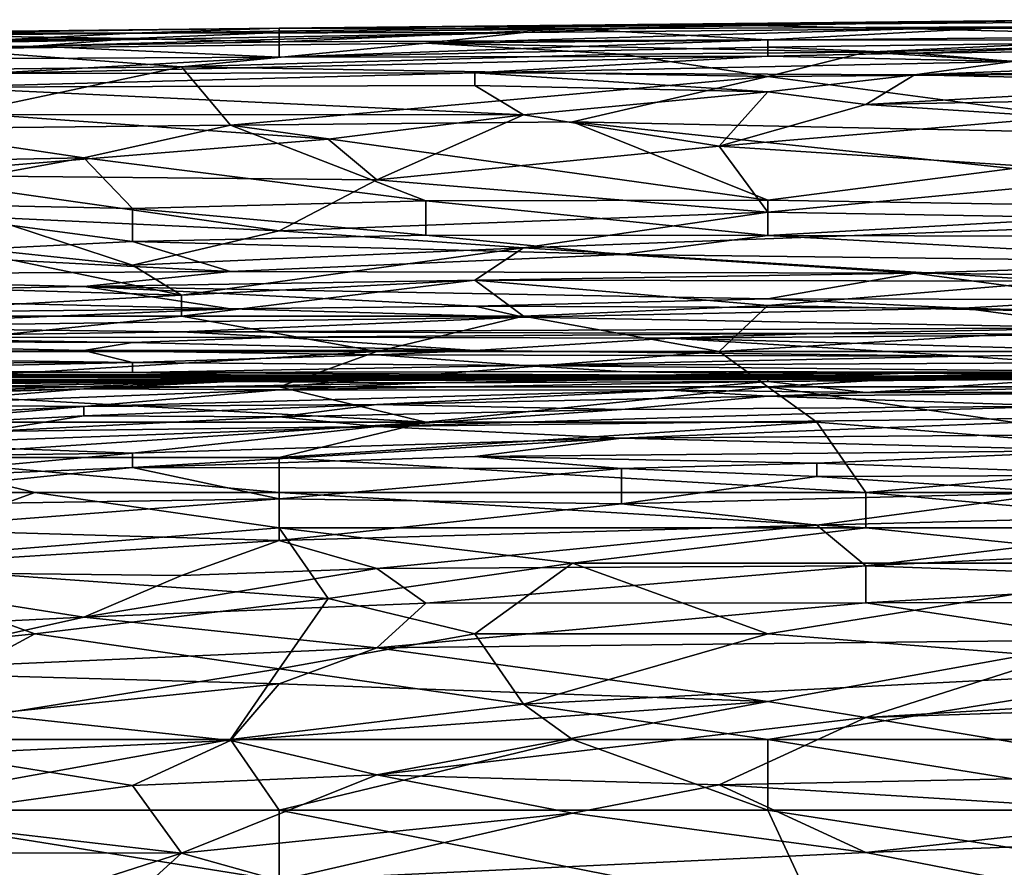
# Model space of a CAD drawing. Extents: x -160 to 10, y -10 to 160.
# Tile 304 of 453: x -0.0899 to -0.0565, y 0.237 to 0.2657. Entities that reach past the tile are written whole.
import ezdxf

# ---------------------------------------------------------------- set-up
doc = ezdxf.new("R2010")
doc.units = 0
doc.header["$MEASUREMENT"] = 0
doc.layers.get('0').update_dxf_attribs({"linetype": 'CONTINUOUS'})

msp = doc.modelspace()

# ---------------------------------------------------------------- linework, layer by layer
for points in [[(-0.086027, 0.265221, 1.141397), (-0.081062, 0.26538, 1.14452), (-0.066165, 0.265497, 1.142958)], [(-0.072786, 0.265243, 1.139836), (-0.086027, 0.265221, 1.141397), (-0.066165, 0.265497, 1.142958)], [(-0.081062, 0.26538, 1.14452), (-0.054578, 0.265653, 1.146081), (-0.066165, 0.265497, 1.142958)], [(-0.07113, 0.265362, 1.149203), (-0.054578, 0.265653, 1.146081), (-0.081062, 0.26538, 1.14452)], [(-0.072786, 0.265243, 1.139836), (-0.066165, 0.265497, 1.142958), (-0.059544, 0.265365, 1.139836)], [(-0.07113, 0.265362, 1.149203), (-0.056233, 0.265434, 1.150764), (-0.054578, 0.265653, 1.146081)], [(-0.066165, 0.265497, 1.142958), (-0.054578, 0.265653, 1.146081), (-0.042992, 0.265672, 1.142958)], [(-0.066165, 0.265497, 1.142958), (-0.042992, 0.265672, 1.142958), (-0.059544, 0.265365, 1.139836)], [(-0.059544, 0.265365, 1.139836), (-0.042992, 0.265672, 1.142958), (-0.047957, 0.265447, 1.139836)], [(-0.049613, 0.265117, 1.136713), (-0.059544, 0.265365, 1.139836), (-0.047957, 0.265447, 1.139836)], [(-0.115821, 0.264839, 1.147642), (-0.086027, 0.265031, 1.150764), (-0.094304, 0.265159, 1.147642)], [(-0.086027, 0.265221, 1.141397), (-0.104235, 0.26501, 1.141397), (-0.094304, 0.265233, 1.14452)], [(-0.104235, 0.26501, 1.141397), (-0.086027, 0.265221, 1.141397), (-0.092648, 0.264877, 1.138275)], [(-0.094304, 0.265209, 1.146081), (-0.081062, 0.265236, 1.149203), (-0.081062, 0.26538, 1.14452)], [(-0.094304, 0.265233, 1.14452), (-0.081062, 0.26538, 1.14452), (-0.086027, 0.265221, 1.141397)], [(-0.094304, 0.265233, 1.14452), (-0.094304, 0.265209, 1.146081), (-0.081062, 0.26538, 1.14452)], [(-0.094304, 0.265159, 1.147642), (-0.081062, 0.265236, 1.149203), (-0.094304, 0.265209, 1.146081)], [(-0.081062, 0.265236, 1.149203), (-0.094304, 0.265159, 1.147642), (-0.086027, 0.265031, 1.150764)], [(-0.092648, 0.264877, 1.138275), (-0.086027, 0.265221, 1.141397), (-0.072786, 0.265243, 1.139836)], [(-0.092648, 0.264684, 1.136713), (-0.072786, 0.265243, 1.139836), (-0.076096, 0.264879, 1.136713)], [(-0.092648, 0.264877, 1.138275), (-0.072786, 0.265243, 1.139836), (-0.092648, 0.264684, 1.136713)], [(-0.081062, 0.265236, 1.149203), (-0.086027, 0.265031, 1.150764), (-0.081062, 0.264921, 1.152326)], [(-0.081062, 0.265236, 1.149203), (-0.07113, 0.265362, 1.149203), (-0.081062, 0.26538, 1.14452)], [(-0.081062, 0.265236, 1.149203), (-0.081062, 0.264921, 1.152326), (-0.07113, 0.265362, 1.149203)], [(-0.06451, 0.26499, 1.153887), (-0.07113, 0.265362, 1.149203), (-0.081062, 0.264921, 1.152326)], [(-0.076096, 0.264879, 1.136713), (-0.059544, 0.265365, 1.139836), (-0.049613, 0.265117, 1.136713)], [(-0.059544, 0.265365, 1.139836), (-0.076096, 0.264879, 1.136713), (-0.072786, 0.265243, 1.139836)], [(-0.076096, 0.264879, 1.136713), (-0.049613, 0.265117, 1.136713), (-0.061199, 0.264576, 1.133591)], [(-0.07113, 0.265362, 1.149203), (-0.06451, 0.26499, 1.153887), (-0.056233, 0.265434, 1.150764)], [(-0.047957, 0.264967, 1.155448), (-0.056233, 0.265434, 1.150764), (-0.06451, 0.26499, 1.153887)], [(-0.061199, 0.264576, 1.133591), (-0.049613, 0.265117, 1.136713), (-0.047957, 0.264911, 1.135152)], [(-0.104235, 0.264721, 1.150764), (-0.086027, 0.265031, 1.150764), (-0.115821, 0.264839, 1.147642)], [(-0.104235, 0.264721, 1.150764), (-0.089338, 0.264775, 1.152326), (-0.086027, 0.265031, 1.150764)], [(-0.092648, 0.264684, 1.136713), (-0.076096, 0.264879, 1.136713), (-0.084372, 0.264081, 1.13203)], [(-0.089338, 0.264775, 1.152326), (-0.081062, 0.264921, 1.152326), (-0.086027, 0.265031, 1.150764)], [(-0.089338, 0.264775, 1.152326), (-0.081062, 0.2644, 1.155448), (-0.081062, 0.264921, 1.152326)], [(-0.084372, 0.264081, 1.13203), (-0.076096, 0.264879, 1.136713), (-0.069475, 0.2645, 1.133591)], [(-0.081062, 0.2644, 1.155448), (-0.06451, 0.264741, 1.155448), (-0.06451, 0.26499, 1.153887)], [(-0.081062, 0.264921, 1.152326), (-0.081062, 0.2644, 1.155448), (-0.06451, 0.26499, 1.153887)], [(-0.069475, 0.2645, 1.133591), (-0.076096, 0.264879, 1.136713), (-0.061199, 0.264576, 1.133591)], [(-0.06451, 0.26499, 1.153887), (-0.06451, 0.264741, 1.155448), (-0.047957, 0.264967, 1.155448)], [(-0.06451, 0.264741, 1.155448), (-0.059544, 0.26454, 1.157009), (-0.047957, 0.264967, 1.155448)], [(-0.061199, 0.264576, 1.133591), (-0.047957, 0.264911, 1.135152), (-0.049613, 0.26386, 1.128907)], [(-0.059544, 0.26454, 1.157009), (-0.042992, 0.26473, 1.157009), (-0.047957, 0.264967, 1.155448)], [(-0.104235, 0.264721, 1.150764), (-0.099269, 0.264311, 1.153887), (-0.089338, 0.264775, 1.152326)], [(-0.099269, 0.264311, 1.153887), (-0.081062, 0.2644, 1.155448), (-0.089338, 0.264775, 1.152326)], [(-0.097614, 0.263923, 1.13203), (-0.092648, 0.264684, 1.136713), (-0.084372, 0.264081, 1.13203)], [(-0.084372, 0.264081, 1.13203), (-0.069475, 0.2645, 1.133591), (-0.06451, 0.263752, 1.128907)], [(-0.081062, 0.2644, 1.155448), (-0.06451, 0.264437, 1.157009), (-0.06451, 0.264741, 1.155448)], [(-0.069475, 0.2645, 1.133591), (-0.061199, 0.264576, 1.133591), (-0.06451, 0.263752, 1.128907)], [(-0.06451, 0.264437, 1.157009), (-0.059544, 0.26454, 1.157009), (-0.06451, 0.264741, 1.155448)], [(-0.06451, 0.263752, 1.128907), (-0.061199, 0.264576, 1.133591), (-0.049613, 0.26386, 1.128907)], [(-0.06451, 0.264437, 1.157009), (-0.056233, 0.264252, 1.158571), (-0.059544, 0.26454, 1.157009)], [(-0.059544, 0.26454, 1.157009), (-0.056233, 0.264252, 1.158571), (-0.042992, 0.26473, 1.157009)], [(-0.099269, 0.264311, 1.153887), (-0.090993, 0.263845, 1.157009), (-0.081062, 0.2644, 1.155448)], [(-0.090993, 0.263845, 1.157009), (-0.06451, 0.264437, 1.157009), (-0.081062, 0.2644, 1.155448)], [(-0.06451, 0.264437, 1.157009), (-0.090993, 0.263845, 1.157009), (-0.074441, 0.263868, 1.158571)], [(-0.074441, 0.263868, 1.158571), (-0.056233, 0.264252, 1.158571), (-0.06451, 0.264437, 1.157009)], [(-0.074441, 0.263868, 1.158571), (-0.059544, 0.263804, 1.160132), (-0.056233, 0.264252, 1.158571)], [(-0.059544, 0.263804, 1.160132), (-0.039681, 0.264066, 1.160132), (-0.044647, 0.264382, 1.158571)], [(-0.056233, 0.264252, 1.158571), (-0.059544, 0.263804, 1.160132), (-0.044647, 0.264382, 1.158571)], [(-0.097614, 0.263923, 1.13203), (-0.084372, 0.264081, 1.13203), (-0.094304, 0.261978, 1.121101)], [(-0.094304, 0.261978, 1.121101), (-0.084372, 0.264081, 1.13203), (-0.082717, 0.262104, 1.121101)], [(-0.092648, 0.263384, 1.158571), (-0.074441, 0.263439, 1.160132), (-0.074441, 0.263868, 1.158571)], [(-0.074441, 0.263868, 1.158571), (-0.090993, 0.263845, 1.157009), (-0.092648, 0.263384, 1.158571)], [(-0.082717, 0.262104, 1.121101), (-0.084372, 0.264081, 1.13203), (-0.06451, 0.263752, 1.128907)], [(-0.059544, 0.263804, 1.160132), (-0.074441, 0.263868, 1.158571), (-0.06451, 0.263231, 1.161693)], [(-0.074441, 0.263439, 1.160132), (-0.06451, 0.263231, 1.161693), (-0.074441, 0.263868, 1.158571)], [(-0.049613, 0.26386, 1.128907), (-0.049613, 0.261764, 1.117979), (-0.06451, 0.263752, 1.128907)], [(-0.06451, 0.263231, 1.161693), (-0.061199, 0.262797, 1.163254), (-0.059544, 0.263804, 1.160132)], [(-0.061199, 0.262797, 1.163254), (-0.047957, 0.263545, 1.161693), (-0.059544, 0.263804, 1.160132)], [(-0.059544, 0.263804, 1.160132), (-0.047957, 0.263545, 1.161693), (-0.039681, 0.264066, 1.160132)], [(-0.06451, 0.263752, 1.128907), (-0.07113, 0.262211, 1.121101), (-0.082717, 0.262104, 1.121101)], [(-0.06451, 0.263752, 1.128907), (-0.049613, 0.261764, 1.117979), (-0.07113, 0.262211, 1.121101)], [(-0.061199, 0.262797, 1.163254), (-0.047957, 0.26305, 1.163254), (-0.047957, 0.263545, 1.161693)], [(-0.074441, 0.263439, 1.160132), (-0.092648, 0.263384, 1.158571), (-0.072786, 0.262447, 1.163254)], [(-0.072786, 0.262447, 1.163254), (-0.092648, 0.263384, 1.158571), (-0.090993, 0.262456, 1.161693)], [(-0.072786, 0.262447, 1.163254), (-0.06451, 0.263231, 1.161693), (-0.074441, 0.263439, 1.160132)], [(-0.066165, 0.261386, 1.166377), (-0.06451, 0.263231, 1.161693), (-0.072786, 0.262447, 1.163254)], [(-0.061199, 0.262797, 1.163254), (-0.06451, 0.263231, 1.161693), (-0.066165, 0.261386, 1.166377)], [(-0.054578, 0.262367, 1.164815), (-0.061199, 0.262797, 1.163254), (-0.066165, 0.261386, 1.166377)], [(-0.047957, 0.26305, 1.163254), (-0.061199, 0.262797, 1.163254), (-0.054578, 0.262367, 1.164815)], [(-0.079407, 0.261621, 1.164815), (-0.090993, 0.262456, 1.161693), (-0.094304, 0.260411, 1.166377)], [(-0.090993, 0.262456, 1.161693), (-0.079407, 0.261621, 1.164815), (-0.072786, 0.262447, 1.163254)], [(-0.077751, 0.260253, 1.167938), (-0.072786, 0.262447, 1.163254), (-0.079407, 0.261621, 1.164815)], [(-0.066165, 0.261386, 1.166377), (-0.072786, 0.262447, 1.163254), (-0.077751, 0.260253, 1.167938)], [(-0.082717, 0.262104, 1.121101), (-0.07113, 0.262211, 1.121101), (-0.06451, 0.25956, 1.105489)], [(-0.056233, 0.260632, 1.111734), (-0.07113, 0.262211, 1.121101), (-0.049613, 0.261764, 1.117979)], [(-0.06451, 0.25956, 1.105489), (-0.07113, 0.262211, 1.121101), (-0.056233, 0.260632, 1.111734)], [(-0.066165, 0.261386, 1.166377), (-0.051268, 0.26042, 1.169499), (-0.054578, 0.262367, 1.164815)], [(-0.109201, 0.260563, 1.113295), (-0.094304, 0.261978, 1.121101), (-0.087683, 0.260991, 1.114856)], [(-0.082717, 0.262104, 1.121101), (-0.087683, 0.260991, 1.114856), (-0.094304, 0.261978, 1.121101)], [(-0.087683, 0.260991, 1.114856), (-0.082717, 0.262104, 1.121101), (-0.076096, 0.259539, 1.105489)], [(-0.076096, 0.259539, 1.105489), (-0.082717, 0.262104, 1.121101), (-0.06451, 0.25956, 1.105489)], [(-0.094304, 0.260411, 1.166377), (-0.077751, 0.260253, 1.167938), (-0.079407, 0.261621, 1.164815)], [(-0.077751, 0.260253, 1.167938), (-0.06451, 0.259157, 1.17106), (-0.066165, 0.261386, 1.166377)], [(-0.066165, 0.261386, 1.166377), (-0.06451, 0.259157, 1.17106), (-0.051268, 0.26042, 1.169499)], [(-0.087683, 0.260991, 1.114856), (-0.095959, 0.259486, 1.105489), (-0.109201, 0.260563, 1.113295)], [(-0.095959, 0.259486, 1.105489), (-0.087683, 0.260991, 1.114856), (-0.086027, 0.259282, 1.103928)], [(-0.086027, 0.259282, 1.103928), (-0.087683, 0.260991, 1.114856), (-0.076096, 0.259539, 1.105489)], [(-0.06451, 0.25956, 1.105489), (-0.056233, 0.260632, 1.111734), (-0.047957, 0.259288, 1.103928)], [(-0.094304, 0.260411, 1.166377), (-0.081062, 0.258523, 1.17106), (-0.077751, 0.260253, 1.167938)], [(-0.090993, 0.258981, 1.169499), (-0.081062, 0.258523, 1.17106), (-0.094304, 0.260411, 1.166377)], [(-0.081062, 0.258523, 1.17106), (-0.06451, 0.259157, 1.17106), (-0.077751, 0.260253, 1.167938)], [(-0.06451, 0.259157, 1.17106), (-0.047957, 0.25887, 1.172621), (-0.051268, 0.26042, 1.169499)], [(-0.095959, 0.259486, 1.105489), (-0.086027, 0.259282, 1.103928), (-0.086027, 0.258163, 1.096122)], [(-0.094304, 0.257738, 1.092999), (-0.095959, 0.259486, 1.105489), (-0.086027, 0.258163, 1.096122)], [(-0.086027, 0.259282, 1.103928), (-0.076096, 0.259539, 1.105489), (-0.076096, 0.258373, 1.097683)], [(-0.076096, 0.259539, 1.105489), (-0.06451, 0.25956, 1.105489), (-0.06451, 0.258362, 1.097683)], [(-0.076096, 0.258373, 1.097683), (-0.076096, 0.259539, 1.105489), (-0.06451, 0.258362, 1.097683)], [(-0.06451, 0.25956, 1.105489), (-0.047957, 0.259288, 1.103928), (-0.06451, 0.258362, 1.097683)], [(-0.086027, 0.258163, 1.096122), (-0.086027, 0.259282, 1.103928), (-0.076096, 0.258373, 1.097683)], [(-0.06451, 0.259157, 1.17106), (-0.081062, 0.258523, 1.17106), (-0.072786, 0.257952, 1.172621)], [(-0.047957, 0.25887, 1.172621), (-0.06451, 0.259157, 1.17106), (-0.072786, 0.257952, 1.172621)], [(-0.06451, 0.258362, 1.097683), (-0.047957, 0.259288, 1.103928), (-0.049613, 0.25833, 1.097683)], [(-0.092648, 0.258063, 1.17106), (-0.086027, 0.257359, 1.172621), (-0.090993, 0.258981, 1.169499)], [(-0.090993, 0.258981, 1.169499), (-0.086027, 0.257359, 1.172621), (-0.081062, 0.258523, 1.17106)], [(-0.047957, 0.25887, 1.172621), (-0.072786, 0.257952, 1.172621), (-0.054578, 0.256823, 1.175309)], [(-0.072786, 0.257952, 1.172621), (-0.081062, 0.258523, 1.17106), (-0.086027, 0.257359, 1.172621)], [(-0.094304, 0.257738, 1.092999), (-0.086027, 0.258163, 1.096122), (-0.082717, 0.257142, 1.088316)], [(-0.086027, 0.258163, 1.096122), (-0.076096, 0.258373, 1.097683), (-0.069475, 0.257715, 1.092999)], [(-0.082717, 0.257142, 1.088316), (-0.086027, 0.258163, 1.096122), (-0.069475, 0.257715, 1.092999)], [(-0.069475, 0.257715, 1.092999), (-0.076096, 0.258373, 1.097683), (-0.06451, 0.258362, 1.097683)], [(-0.047957, 0.25746, 1.091438), (-0.069475, 0.257715, 1.092999), (-0.06451, 0.258362, 1.097683)], [(-0.047957, 0.25746, 1.091438), (-0.06451, 0.258362, 1.097683), (-0.049613, 0.25833, 1.097683)], [(-0.099269, 0.25678, 1.172621), (-0.084372, 0.256343, 1.174183), (-0.092648, 0.258063, 1.17106)], [(-0.092648, 0.258063, 1.17106), (-0.084372, 0.256343, 1.174183), (-0.086027, 0.257359, 1.172621)], [(-0.086027, 0.257359, 1.172621), (-0.084372, 0.256343, 1.174183), (-0.072786, 0.257952, 1.172621)], [(-0.084372, 0.256343, 1.174183), (-0.074441, 0.256856, 1.174183), (-0.072786, 0.257952, 1.172621)], [(-0.072786, 0.257952, 1.172621), (-0.074441, 0.256856, 1.174183), (-0.054578, 0.256823, 1.175309)], [(-0.094304, 0.257738, 1.092999), (-0.082717, 0.257142, 1.088316), (-0.104235, 0.257006, 1.086754)], [(-0.082717, 0.257142, 1.088316), (-0.069475, 0.257715, 1.092999), (-0.059544, 0.257086, 1.088316)], [(-0.069475, 0.257715, 1.092999), (-0.047957, 0.25746, 1.091438), (-0.059544, 0.257086, 1.088316)], [(-0.059544, 0.257086, 1.088316), (-0.047957, 0.25746, 1.091438), (-0.039681, 0.256849, 1.086754)], [(-0.104235, 0.257006, 1.086754), (-0.082717, 0.257142, 1.088316), (-0.087683, 0.256634, 1.083632)], [(-0.082717, 0.257142, 1.088316), (-0.059544, 0.257086, 1.088316), (-0.087683, 0.256634, 1.083632)], [(-0.10258, 0.256356, 1.08051), (-0.104235, 0.257006, 1.086754), (-0.087683, 0.256634, 1.083632)], [(-0.084372, 0.256343, 1.174183), (-0.099269, 0.25678, 1.172621), (-0.097614, 0.255628, 1.17425)], [(-0.087683, 0.256634, 1.083632), (-0.059544, 0.257086, 1.088316), (-0.06451, 0.256223, 1.08051)], [(-0.084372, 0.255628, 1.175026), (-0.072786, 0.255628, 1.175725), (-0.074441, 0.256856, 1.174183)], [(-0.084372, 0.256343, 1.174183), (-0.084372, 0.255628, 1.175026), (-0.074441, 0.256856, 1.174183)], [(-0.054578, 0.256823, 1.175309), (-0.074441, 0.256856, 1.174183), (-0.06451, 0.255996, 1.175744)], [(-0.072786, 0.255628, 1.175725), (-0.06451, 0.255996, 1.175744), (-0.074441, 0.256856, 1.174183)], [(-0.06451, 0.256223, 1.08051), (-0.059544, 0.257086, 1.088316), (-0.052923, 0.256198, 1.08051)], [(-0.06451, 0.255996, 1.175744), (-0.046302, 0.255628, 1.176895), (-0.054578, 0.256823, 1.175309)], [(-0.059544, 0.257086, 1.088316), (-0.039681, 0.256849, 1.086754), (-0.052923, 0.256198, 1.08051)], [(-0.10258, 0.256356, 1.08051), (-0.087683, 0.256634, 1.083632), (-0.082717, 0.25588, 1.075826)], [(-0.087683, 0.256634, 1.083632), (-0.06451, 0.256223, 1.08051), (-0.074441, 0.255967, 1.077387)], [(-0.082717, 0.25588, 1.075826), (-0.087683, 0.256634, 1.083632), (-0.074441, 0.255967, 1.077387)], [(-0.10258, 0.256356, 1.08051), (-0.082717, 0.25588, 1.075826), (-0.104235, 0.255664, 1.072703)], [(-0.097614, 0.255628, 1.17425), (-0.084372, 0.255628, 1.175026), (-0.084372, 0.256343, 1.174183)], [(-0.074441, 0.255967, 1.077387), (-0.06451, 0.256223, 1.08051), (-0.057889, 0.255907, 1.077387)], [(-0.06451, 0.256223, 1.08051), (-0.052923, 0.256198, 1.08051), (-0.057889, 0.255907, 1.077387)], [(-0.057889, 0.255907, 1.077387), (-0.052923, 0.256198, 1.08051), (-0.047957, 0.255634, 1.074265)], [(-0.104235, 0.255664, 1.072703), (-0.082717, 0.25588, 1.075826), (-0.097614, 0.255261, 1.066459)], [(-0.097614, 0.255261, 1.066459), (-0.082717, 0.25588, 1.075826), (-0.072786, 0.255601, 1.072703)], [(-0.082717, 0.25588, 1.075826), (-0.074441, 0.255967, 1.077387), (-0.072786, 0.255601, 1.072703)], [(-0.057889, 0.255907, 1.077387), (-0.072786, 0.255601, 1.072703), (-0.074441, 0.255967, 1.077387)], [(-0.066165, 0.254434, 1.177144), (-0.06451, 0.255996, 1.175744), (-0.072786, 0.255628, 1.175725)], [(-0.072786, 0.255601, 1.072703), (-0.057889, 0.255907, 1.077387), (-0.052923, 0.255241, 1.06802)], [(-0.046302, 0.255628, 1.176895), (-0.06451, 0.255996, 1.175744), (-0.066165, 0.254434, 1.177144)], [(-0.057889, 0.255907, 1.077387), (-0.047957, 0.255634, 1.074265), (-0.052923, 0.255241, 1.06802)], [(-0.084372, 0.255628, 1.175026), (-0.097614, 0.255628, 1.17425), (-0.095959, 0.254434, 1.175623)], [(-0.097614, 0.255261, 1.066459), (-0.072786, 0.255601, 1.072703), (-0.084372, 0.255099, 1.063336)], [(-0.095959, 0.254434, 1.175623), (-0.077751, 0.254434, 1.176607), (-0.084372, 0.255628, 1.175026)], [(-0.084372, 0.255628, 1.175026), (-0.077751, 0.254434, 1.176607), (-0.072786, 0.255628, 1.175725)], [(-0.072786, 0.255601, 1.072703), (-0.052923, 0.255241, 1.06802), (-0.084372, 0.255099, 1.063336)], [(-0.072786, 0.255628, 1.175725), (-0.077751, 0.254434, 1.176607), (-0.066165, 0.254434, 1.177144)], [(-0.066165, 0.254434, 1.177144), (-0.044647, 0.254434, 1.177869), (-0.046302, 0.255628, 1.176895)], [(-0.097614, 0.254914, 1.058653), (-0.097614, 0.255261, 1.066459), (-0.084372, 0.255099, 1.063336)], [(-0.084372, 0.255099, 1.063336), (-0.052923, 0.255241, 1.06802), (-0.062854, 0.25504, 1.063336)], [(-0.062854, 0.25504, 1.063336), (-0.052923, 0.255241, 1.06802), (-0.051268, 0.255018, 1.063336)], [(-0.10258, 0.254796, 1.05553), (-0.087683, 0.254474, 1.041479), (-0.10589, 0.254334, 1.036795)], [(-0.10258, 0.254796, 1.05553), (-0.097614, 0.254914, 1.058653), (-0.086027, 0.254743, 1.052408)], [(-0.10258, 0.254796, 1.05553), (-0.086027, 0.254743, 1.052408), (-0.087683, 0.254474, 1.041479)], [(-0.084372, 0.255099, 1.063336), (-0.081062, 0.254919, 1.058653), (-0.097614, 0.254914, 1.058653)], [(-0.097614, 0.254914, 1.058653), (-0.081062, 0.254919, 1.058653), (-0.086027, 0.254743, 1.052408)], [(-0.086027, 0.254743, 1.052408), (-0.081062, 0.254919, 1.058653), (-0.074441, 0.254473, 1.041479)], [(-0.081062, 0.254919, 1.058653), (-0.084372, 0.255099, 1.063336), (-0.062854, 0.25504, 1.063336)], [(-0.081062, 0.254919, 1.058653), (-0.062854, 0.25504, 1.063336), (-0.06782, 0.254889, 1.058653)], [(-0.081062, 0.254919, 1.058653), (-0.06782, 0.254889, 1.058653), (-0.074441, 0.254473, 1.041479)], [(-0.074441, 0.254473, 1.041479), (-0.06782, 0.254889, 1.058653), (-0.057889, 0.25428, 1.035234)], [(-0.062854, 0.25504, 1.063336), (-0.051268, 0.255018, 1.063336), (-0.06782, 0.254889, 1.058653)], [(-0.049613, 0.254377, 1.039918), (-0.06782, 0.254889, 1.058653), (-0.051268, 0.255018, 1.063336)], [(-0.057889, 0.25428, 1.035234), (-0.06782, 0.254889, 1.058653), (-0.049613, 0.254377, 1.039918)], [(-0.10589, 0.254334, 1.036795), (-0.087683, 0.254474, 1.041479), (-0.086027, 0.254067, 1.022745)], [(-0.087683, 0.254474, 1.041479), (-0.086027, 0.254743, 1.052408), (-0.074441, 0.254473, 1.041479)], [(-0.087683, 0.254474, 1.041479), (-0.074441, 0.254473, 1.041479), (-0.077751, 0.254328, 1.035234)], [(-0.086027, 0.254067, 1.022745), (-0.087683, 0.254474, 1.041479), (-0.077751, 0.254328, 1.035234)], [(-0.077751, 0.254328, 1.035234), (-0.074441, 0.254473, 1.041479), (-0.057889, 0.25428, 1.035234)], [(-0.114166, 0.253985, 1.022745), (-0.10589, 0.254334, 1.036795), (-0.086027, 0.254067, 1.022745)], [(-0.097614, 0.25324, 1.176535), (-0.081062, 0.25324, 1.177377), (-0.077751, 0.254434, 1.176607)], [(-0.097614, 0.25324, 1.176535), (-0.077751, 0.254434, 1.176607), (-0.095959, 0.254434, 1.175623)], [(-0.077751, 0.254328, 1.035234), (-0.072786, 0.253964, 1.019622), (-0.086027, 0.254067, 1.022745)], [(-0.081062, 0.25324, 1.177377), (-0.06451, 0.25324, 1.178045), (-0.066165, 0.254434, 1.177144)], [(-0.077751, 0.254434, 1.176607), (-0.081062, 0.25324, 1.177377), (-0.066165, 0.254434, 1.177144)], [(-0.072786, 0.253964, 1.019622), (-0.077751, 0.254328, 1.035234), (-0.057889, 0.25428, 1.035234)], [(-0.072786, 0.253964, 1.019622), (-0.057889, 0.25428, 1.035234), (-0.054578, 0.254054, 1.025867)], [(-0.06451, 0.25324, 1.178045), (-0.044647, 0.254434, 1.177869), (-0.066165, 0.254434, 1.177144)], [(-0.06451, 0.25324, 1.178045), (-0.041337, 0.25324, 1.178716), (-0.044647, 0.254434, 1.177869)], [(-0.057889, 0.25428, 1.035234), (-0.049613, 0.254377, 1.039918), (-0.054578, 0.254054, 1.025867)], [(-0.114166, 0.253985, 1.022745), (-0.086027, 0.254067, 1.022745), (-0.097614, 0.253817, 1.010255)], [(-0.10589, 0.253663, 0.999326), (-0.097614, 0.253817, 1.010255), (-0.086027, 0.253729, 1.002449)], [(-0.097614, 0.253817, 1.010255), (-0.086027, 0.254067, 1.022745), (-0.086027, 0.253729, 1.002449)], [(-0.086027, 0.254067, 1.022745), (-0.072786, 0.253964, 1.019622), (-0.086027, 0.253729, 1.002449)], [(-0.086027, 0.253729, 1.002449), (-0.072786, 0.253964, 1.019622), (-0.069475, 0.253754, 1.008694)], [(-0.049613, 0.253726, 1.011816), (-0.072786, 0.253964, 1.019622), (-0.054578, 0.254054, 1.025867)], [(-0.069475, 0.253754, 1.008694), (-0.072786, 0.253964, 1.019622), (-0.049613, 0.253726, 1.011816)], [(-0.10589, 0.253663, 0.999326), (-0.086027, 0.253729, 1.002449), (-0.082717, 0.253647, 0.993081)], [(-0.097614, 0.253616, 0.983714), (-0.10589, 0.253663, 0.999326), (-0.082717, 0.253647, 0.993081)], [(-0.10589, 0.253433, 0.947806), (-0.094304, 0.253547, 0.955612), (-0.089338, 0.253473, 0.935316)], [(-0.10589, 0.253433, 0.947806), (-0.089338, 0.253473, 0.935316), (-0.094304, 0.253441, 0.930633)], [(-0.100924, 0.253579, 0.971224), (-0.097614, 0.253616, 0.983714), (-0.082717, 0.253604, 0.977469)], [(-0.090993, 0.253594, 0.968102), (-0.100924, 0.253579, 0.971224), (-0.082717, 0.253604, 0.977469)], [(-0.100924, 0.253329, 0.916582), (-0.094304, 0.253441, 0.930633), (-0.084372, 0.253442, 0.910337)], [(-0.094304, 0.25338, 0.902531), (-0.100924, 0.253329, 0.916582), (-0.084372, 0.253442, 0.910337)], [(-0.097614, 0.253616, 0.983714), (-0.082717, 0.253647, 0.993081), (-0.082717, 0.253604, 0.977469)], [(-0.095959, 0.253326, 0.871306), (-0.081062, 0.253537, 0.858817), (-0.094304, 0.253323, 0.860378)], [(-0.095959, 0.253326, 0.871306), (-0.079407, 0.253502, 0.872868), (-0.081062, 0.253537, 0.858817)], [(-0.095959, 0.253361, 0.88848), (-0.094304, 0.25338, 0.902531), (-0.079407, 0.253502, 0.872868)], [(-0.095959, 0.253326, 0.871306), (-0.095959, 0.253361, 0.88848), (-0.079407, 0.253502, 0.872868)], [(-0.090993, 0.253594, 0.968102), (-0.074441, 0.253558, 0.954051), (-0.094304, 0.253547, 0.955612)], [(-0.094304, 0.253547, 0.955612), (-0.074441, 0.253558, 0.954051), (-0.089338, 0.253473, 0.935316)], [(-0.094304, 0.253323, 0.860378), (-0.081062, 0.253537, 0.858817), (-0.082717, 0.253425, 0.840082)], [(-0.079407, 0.253502, 0.872868), (-0.094304, 0.25338, 0.902531), (-0.076096, 0.253483, 0.879113)], [(-0.076096, 0.253483, 0.879113), (-0.094304, 0.25338, 0.902531), (-0.081062, 0.253453, 0.893164)], [(-0.094304, 0.253441, 0.930633), (-0.089338, 0.253473, 0.935316), (-0.084372, 0.253442, 0.910337)], [(-0.081062, 0.253453, 0.893164), (-0.094304, 0.25338, 0.902531), (-0.084372, 0.253442, 0.910337)], [(-0.090993, 0.253594, 0.968102), (-0.082717, 0.253604, 0.977469), (-0.06782, 0.253594, 0.966541)], [(-0.090993, 0.253594, 0.968102), (-0.06782, 0.253594, 0.966541), (-0.074441, 0.253558, 0.954051)], [(-0.089338, 0.253473, 0.935316), (-0.074441, 0.253558, 0.954051), (-0.074441, 0.253504, 0.938439)], [(-0.089338, 0.253473, 0.935316), (-0.074441, 0.253504, 0.938439), (-0.061199, 0.253497, 0.92751)], [(-0.089338, 0.253473, 0.935316), (-0.061199, 0.253497, 0.92751), (-0.06451, 0.253491, 0.915021)], [(-0.089338, 0.253473, 0.935316), (-0.06451, 0.253491, 0.915021), (-0.084372, 0.253442, 0.910337)], [(-0.086027, 0.253729, 1.002449), (-0.069475, 0.253754, 1.008694), (-0.061199, 0.253596, 0.99152)], [(-0.082717, 0.253647, 0.993081), (-0.086027, 0.253729, 1.002449), (-0.061199, 0.253596, 0.99152)], [(-0.084372, 0.253442, 0.910337), (-0.052923, 0.253542, 0.899408), (-0.06451, 0.253492, 0.894725)], [(-0.084372, 0.253442, 0.910337), (-0.06451, 0.253491, 0.915021), (-0.052923, 0.253542, 0.899408)], [(-0.081062, 0.253453, 0.893164), (-0.084372, 0.253442, 0.910337), (-0.06451, 0.253492, 0.894725)], [(-0.082717, 0.253647, 0.993081), (-0.06782, 0.253592, 0.977469), (-0.082717, 0.253604, 0.977469)], [(-0.082717, 0.253647, 0.993081), (-0.061199, 0.253596, 0.99152), (-0.06782, 0.253592, 0.977469)], [(-0.082717, 0.253604, 0.977469), (-0.06782, 0.253592, 0.977469), (-0.06782, 0.253594, 0.966541)], [(-0.082717, 0.253425, 0.840082), (-0.06451, 0.253567, 0.827592), (-0.076096, 0.253372, 0.82447)], [(-0.082717, 0.253425, 0.840082), (-0.081062, 0.253537, 0.858817), (-0.06451, 0.253567, 0.827592)], [(-0.081062, 0.253537, 0.858817), (-0.07113, 0.253606, 0.858817), (-0.059544, 0.253708, 0.847888)], [(-0.06451, 0.253567, 0.827592), (-0.081062, 0.253537, 0.858817), (-0.059544, 0.253708, 0.847888)], [(-0.081062, 0.253537, 0.858817), (-0.079407, 0.253502, 0.872868), (-0.07113, 0.253606, 0.858817)], [(-0.081062, 0.253453, 0.893164), (-0.06451, 0.253492, 0.894725), (-0.076096, 0.253483, 0.879113)], [(-0.079407, 0.253502, 0.872868), (-0.076096, 0.253483, 0.879113), (-0.07113, 0.253606, 0.858817)], [(-0.07113, 0.253606, 0.858817), (-0.076096, 0.253483, 0.879113), (-0.062854, 0.253578, 0.868184)], [(-0.062854, 0.253578, 0.868184), (-0.076096, 0.253483, 0.879113), (-0.057889, 0.253544, 0.87599)], [(-0.076096, 0.253372, 0.82447), (-0.06451, 0.253567, 0.827592), (-0.06451, 0.253415, 0.813541)], [(-0.06451, 0.253492, 0.894725), (-0.057889, 0.253544, 0.87599), (-0.076096, 0.253483, 0.879113)], [(-0.074441, 0.253558, 0.954051), (-0.06782, 0.253594, 0.966541), (-0.062854, 0.253571, 0.957173)], [(-0.074441, 0.253558, 0.954051), (-0.062854, 0.253571, 0.957173), (-0.074441, 0.253504, 0.938439)], [(-0.074441, 0.253504, 0.938439), (-0.062854, 0.253571, 0.957173), (-0.049613, 0.253516, 0.936878)], [(-0.074441, 0.253504, 0.938439), (-0.049613, 0.253516, 0.936878), (-0.061199, 0.253497, 0.92751)], [(-0.07113, 0.253606, 0.858817), (-0.062854, 0.253578, 0.868184), (-0.059544, 0.253708, 0.847888)], [(-0.061199, 0.253596, 0.99152), (-0.069475, 0.253754, 1.008694), (-0.051268, 0.253647, 1.005571)], [(-0.069475, 0.253754, 1.008694), (-0.049613, 0.253726, 1.011816), (-0.051268, 0.253647, 1.005571)], [(-0.06782, 0.253592, 0.977469), (-0.061199, 0.253596, 0.99152), (-0.046302, 0.253561, 0.986837)], [(-0.06782, 0.253592, 0.977469), (-0.046302, 0.253561, 0.986837), (-0.06782, 0.253594, 0.966541)], [(-0.06782, 0.253594, 0.966541), (-0.046302, 0.253561, 0.986837), (-0.036371, 0.253585, 0.969663)], [(-0.06782, 0.253594, 0.966541), (-0.036371, 0.253585, 0.969663), (-0.062854, 0.253571, 0.957173)], [(-0.06451, 0.253567, 0.827592), (-0.059544, 0.253708, 0.847888), (-0.044647, 0.253737, 0.82447)], [(-0.047957, 0.253647, 0.813541), (-0.06451, 0.253567, 0.827592), (-0.044647, 0.253737, 0.82447)], [(-0.06451, 0.253415, 0.813541), (-0.06451, 0.253567, 0.827592), (-0.047957, 0.253647, 0.813541)], [(-0.06451, 0.253415, 0.813541), (-0.047957, 0.253647, 0.813541), (-0.054578, 0.253498, 0.808858)], [(-0.06451, 0.253492, 0.894725), (-0.052923, 0.253542, 0.899408), (-0.057889, 0.253544, 0.87599)], [(-0.052923, 0.253542, 0.899408), (-0.06451, 0.253491, 0.915021), (-0.044647, 0.253535, 0.918143)], [(-0.06451, 0.253491, 0.915021), (-0.061199, 0.253497, 0.92751), (-0.044647, 0.253535, 0.918143)], [(-0.054578, 0.253498, 0.808858), (-0.061199, 0.253053, 0.794807), (-0.06451, 0.253415, 0.813541)], [(-0.059544, 0.253708, 0.847888), (-0.062854, 0.253578, 0.868184), (-0.049613, 0.253716, 0.854133)], [(-0.062854, 0.253578, 0.868184), (-0.042992, 0.253662, 0.861939), (-0.049613, 0.253716, 0.854133)], [(-0.062854, 0.253578, 0.868184), (-0.057889, 0.253544, 0.87599), (-0.042992, 0.253662, 0.861939)], [(-0.031405, 0.25357, 0.957173), (-0.062854, 0.253571, 0.957173), (-0.036371, 0.253585, 0.969663)], [(-0.062854, 0.253571, 0.957173), (-0.031405, 0.25357, 0.957173), (-0.039681, 0.253532, 0.944684)], [(-0.049613, 0.253516, 0.936878), (-0.062854, 0.253571, 0.957173), (-0.039681, 0.253532, 0.944684)], [(-0.061199, 0.253596, 0.99152), (-0.051268, 0.253647, 1.005571), (-0.02975, 0.253549, 0.999326)], [(-0.046302, 0.253561, 0.986837), (-0.061199, 0.253596, 0.99152), (-0.02975, 0.253549, 0.999326)], [(-0.061199, 0.253497, 0.92751), (-0.049613, 0.253516, 0.936878), (-0.044647, 0.253535, 0.918143)], [(-0.047957, 0.253358, 0.796368), (-0.061199, 0.253053, 0.794807), (-0.054578, 0.253498, 0.808858)], [(-0.059544, 0.253708, 0.847888), (-0.046302, 0.253764, 0.843205), (-0.044647, 0.253737, 0.82447)], [(-0.059544, 0.253708, 0.847888), (-0.049613, 0.253716, 0.854133), (-0.046302, 0.253764, 0.843205)], [(-0.057889, 0.253544, 0.87599), (-0.041337, 0.253583, 0.879113), (-0.042992, 0.253662, 0.861939)], [(-0.057889, 0.253544, 0.87599), (-0.052923, 0.253542, 0.899408), (-0.041337, 0.253583, 0.879113)], [(-0.100924, 0.25275, 0.833837), (-0.094304, 0.253029, 0.833837), (-0.087683, 0.253172, 0.829154)], [(-0.100924, 0.25275, 0.833837), (-0.087683, 0.253172, 0.829154), (-0.094304, 0.252634, 0.813541)], [(-0.097614, 0.25324, 1.176535), (-0.076096, 0.252046, 1.178313), (-0.081062, 0.25324, 1.177377)], [(-0.095959, 0.252046, 1.177424), (-0.076096, 0.252046, 1.178313), (-0.097614, 0.25324, 1.176535)], [(-0.094304, 0.253189, 0.844766), (-0.094304, 0.253323, 0.860378), (-0.082717, 0.253425, 0.840082)], [(-0.094304, 0.253189, 0.844766), (-0.082717, 0.253425, 0.840082), (-0.094304, 0.253029, 0.833837)], [(-0.087683, 0.253172, 0.829154), (-0.094304, 0.253029, 0.833837), (-0.082717, 0.253425, 0.840082)], [(-0.094304, 0.252634, 0.813541), (-0.087683, 0.253172, 0.829154), (-0.081062, 0.253136, 0.816664)], [(-0.094304, 0.252634, 0.813541), (-0.081062, 0.253136, 0.816664), (-0.087683, 0.252579, 0.802613)], [(-0.087683, 0.253172, 0.829154), (-0.082717, 0.253425, 0.840082), (-0.076096, 0.253372, 0.82447)], [(-0.087683, 0.253172, 0.829154), (-0.076096, 0.253372, 0.82447), (-0.081062, 0.253136, 0.816664)], [(-0.081062, 0.253136, 0.816664), (-0.06782, 0.253131, 0.802613), (-0.087683, 0.252579, 0.802613)], [(-0.087683, 0.252579, 0.802613), (-0.06782, 0.253131, 0.802613), (-0.077751, 0.252641, 0.794807)], [(-0.081062, 0.253136, 0.816664), (-0.076096, 0.253372, 0.82447), (-0.06451, 0.253415, 0.813541)], [(-0.06451, 0.253415, 0.813541), (-0.06782, 0.253131, 0.802613), (-0.081062, 0.253136, 0.816664)], [(-0.076096, 0.252046, 1.178313), (-0.06451, 0.25324, 1.178045), (-0.081062, 0.25324, 1.177377)], [(-0.077751, 0.252641, 0.794807), (-0.06782, 0.253131, 0.802613), (-0.06451, 0.252921, 0.793246)], [(-0.076096, 0.252046, 1.178313), (-0.062854, 0.252046, 1.178795), (-0.06451, 0.25324, 1.178045)], [(-0.06782, 0.253131, 0.802613), (-0.06451, 0.253415, 0.813541), (-0.061199, 0.253053, 0.794807)], [(-0.06451, 0.252921, 0.793246), (-0.06782, 0.253131, 0.802613), (-0.061199, 0.253053, 0.794807)], [(-0.041337, 0.25324, 1.178716), (-0.06451, 0.25324, 1.178045), (-0.047957, 0.250851, 1.179653)], [(-0.062854, 0.252046, 1.178795), (-0.047957, 0.250851, 1.179653), (-0.06451, 0.25324, 1.178045)], [(-0.061199, 0.253053, 0.794807), (-0.047957, 0.253358, 0.796368), (-0.051268, 0.253048, 0.788562)], [(-0.069475, 0.252469, 0.785439), (-0.077751, 0.252641, 0.794807), (-0.06451, 0.252921, 0.793246)], [(-0.069475, 0.252469, 0.785439), (-0.06451, 0.252921, 0.793246), (-0.054578, 0.25258, 0.780756)], [(-0.06451, 0.252921, 0.793246), (-0.061199, 0.253053, 0.794807), (-0.051268, 0.253048, 0.788562)], [(-0.06451, 0.252921, 0.793246), (-0.051268, 0.253048, 0.788562), (-0.054578, 0.25258, 0.780756)], [(-0.097614, 0.252084, 0.79949), (-0.094304, 0.252634, 0.813541), (-0.087683, 0.252579, 0.802613)], [(-0.097614, 0.251738, 0.790123), (-0.097614, 0.252084, 0.79949), (-0.087683, 0.252579, 0.802613)], [(-0.097614, 0.251738, 0.790123), (-0.087683, 0.252579, 0.802613), (-0.087683, 0.252262, 0.793246)], [(-0.087683, 0.252262, 0.793246), (-0.077751, 0.252641, 0.794807), (-0.081062, 0.252225, 0.787001)], [(-0.087683, 0.252262, 0.793246), (-0.087683, 0.252579, 0.802613), (-0.077751, 0.252641, 0.794807)], [(-0.081062, 0.252225, 0.787001), (-0.077751, 0.252641, 0.794807), (-0.069475, 0.252469, 0.785439)], [(-0.081062, 0.252225, 0.787001), (-0.069475, 0.252469, 0.785439), (-0.077751, 0.251895, 0.779195)], [(-0.077751, 0.251895, 0.779195), (-0.069475, 0.252469, 0.785439), (-0.054578, 0.25258, 0.780756)], [(-0.051268, 0.252223, 0.774511), (-0.077751, 0.251895, 0.779195), (-0.054578, 0.25258, 0.780756)], [(-0.087683, 0.252262, 0.793246), (-0.090993, 0.251727, 0.783878), (-0.097614, 0.251738, 0.790123)], [(-0.087683, 0.252262, 0.793246), (-0.081062, 0.252225, 0.787001), (-0.090993, 0.251727, 0.783878)], [(-0.081062, 0.252225, 0.787001), (-0.077751, 0.251895, 0.779195), (-0.090993, 0.251727, 0.783878)], [(-0.077751, 0.251895, 0.779195), (-0.051268, 0.252223, 0.774511), (-0.069475, 0.251498, 0.771389)], [(-0.069475, 0.251498, 0.771389), (-0.051268, 0.252223, 0.774511), (-0.052923, 0.251621, 0.768266)], [(-0.094304, 0.250851, 1.178133), (-0.076096, 0.252046, 1.178313), (-0.095959, 0.252046, 1.177424)], [(-0.094304, 0.250851, 1.178133), (-0.081062, 0.250851, 1.178696), (-0.076096, 0.252046, 1.178313)], [(-0.094304, 0.251298, 0.779195), (-0.077751, 0.251895, 0.779195), (-0.086027, 0.250995, 0.771389)], [(-0.094304, 0.251298, 0.779195), (-0.090993, 0.251727, 0.783878), (-0.077751, 0.251895, 0.779195)], [(-0.086027, 0.250995, 0.771389), (-0.077751, 0.251895, 0.779195), (-0.069475, 0.251498, 0.771389)], [(-0.081062, 0.250851, 1.178696), (-0.061199, 0.249657, 1.17976), (-0.062854, 0.252046, 1.178795)], [(-0.062854, 0.252046, 1.178795), (-0.076096, 0.252046, 1.178313), (-0.081062, 0.250851, 1.178696)], [(-0.061199, 0.249657, 1.17976), (-0.047957, 0.250851, 1.179653), (-0.062854, 0.252046, 1.178795)], [(-0.069475, 0.251498, 0.771389), (-0.086027, 0.250503, 0.766705), (-0.086027, 0.250995, 0.771389)], [(-0.069475, 0.251498, 0.771389), (-0.074441, 0.250881, 0.766705), (-0.086027, 0.250503, 0.766705)], [(-0.074441, 0.250881, 0.766705), (-0.069475, 0.251498, 0.771389), (-0.052923, 0.251084, 0.763582)], [(-0.069475, 0.251498, 0.771389), (-0.052923, 0.251621, 0.768266), (-0.052923, 0.251084, 0.763582)], [(-0.095959, 0.25087, 0.774511), (-0.094304, 0.251298, 0.779195), (-0.086027, 0.250995, 0.771389)], [(-0.100924, 0.249657, 1.178335), (-0.089338, 0.249657, 1.178825), (-0.094304, 0.250851, 1.178133)], [(-0.095959, 0.25009, 0.766705), (-0.095959, 0.25087, 0.774511), (-0.086027, 0.250995, 0.771389)], [(-0.095959, 0.25009, 0.766705), (-0.086027, 0.250995, 0.771389), (-0.086027, 0.250503, 0.766705)], [(-0.081062, 0.250851, 1.178696), (-0.094304, 0.250851, 1.178133), (-0.081062, 0.249657, 1.179144)], [(-0.081062, 0.249657, 1.179144), (-0.094304, 0.250851, 1.178133), (-0.089338, 0.249657, 1.178825)], [(-0.086027, 0.250503, 0.766705), (-0.074441, 0.250881, 0.766705), (-0.069475, 0.250472, 0.762021)], [(-0.081062, 0.249657, 1.179144), (-0.061199, 0.249657, 1.17976), (-0.081062, 0.250851, 1.178696)], [(-0.062854, 0.250654, 0.762021), (-0.074441, 0.250881, 0.766705), (-0.052923, 0.251084, 0.763582)], [(-0.069475, 0.250472, 0.762021), (-0.074441, 0.250881, 0.766705), (-0.062854, 0.250654, 0.762021)], [(-0.052923, 0.251084, 0.763582), (-0.051268, 0.250252, 0.757338), (-0.062854, 0.250654, 0.762021)], [(-0.047957, 0.249657, 1.180046), (-0.047957, 0.250851, 1.179653), (-0.061199, 0.249657, 1.17976)], [(-0.099269, 0.249163, 0.76046), (-0.086027, 0.250503, 0.766705), (-0.081062, 0.249444, 0.757338)], [(-0.095959, 0.25009, 0.766705), (-0.086027, 0.250503, 0.766705), (-0.099269, 0.249163, 0.76046)], [(-0.081062, 0.249444, 0.757338), (-0.086027, 0.250503, 0.766705), (-0.069475, 0.250472, 0.762021)], [(-0.081062, 0.249444, 0.757338), (-0.069475, 0.250472, 0.762021), (-0.069475, 0.249274, 0.754215)], [(-0.069475, 0.250472, 0.762021), (-0.062854, 0.250654, 0.762021), (-0.062854, 0.250207, 0.758899)], [(-0.062854, 0.250207, 0.758899), (-0.069475, 0.249274, 0.754215), (-0.069475, 0.250472, 0.762021)], [(-0.062854, 0.250654, 0.762021), (-0.051268, 0.250252, 0.757338), (-0.062854, 0.250207, 0.758899)], [(-0.054578, 0.249662, 0.754215), (-0.069475, 0.249274, 0.754215), (-0.062854, 0.250207, 0.758899)], [(-0.062854, 0.250207, 0.758899), (-0.051268, 0.250252, 0.757338), (-0.054578, 0.249662, 0.754215)], [(-0.100924, 0.249657, 1.178335), (-0.095959, 0.247269, 1.179228), (-0.089338, 0.249657, 1.178825)], [(-0.099269, 0.249163, 0.76046), (-0.081062, 0.249444, 0.757338), (-0.094304, 0.24842, 0.754215)], [(-0.095959, 0.247269, 1.179228), (-0.081062, 0.248463, 1.179493), (-0.089338, 0.249657, 1.178825)], [(-0.094304, 0.24842, 0.754215), (-0.081062, 0.249444, 0.757338), (-0.081062, 0.248031, 0.749532)], [(-0.081062, 0.248463, 1.179493), (-0.081062, 0.249657, 1.179144), (-0.089338, 0.249657, 1.178825)], [(-0.061199, 0.248463, 1.180075), (-0.061199, 0.249657, 1.17976), (-0.081062, 0.249657, 1.179144)], [(-0.081062, 0.248463, 1.179493), (-0.061199, 0.248463, 1.180075), (-0.081062, 0.249657, 1.179144)], [(-0.081062, 0.248031, 0.749532), (-0.081062, 0.249444, 0.757338), (-0.069475, 0.249274, 0.754215)], [(-0.069475, 0.249274, 0.754215), (-0.054578, 0.249662, 0.754215), (-0.062854, 0.248556, 0.749532)], [(-0.062854, 0.248556, 0.749532), (-0.054578, 0.249662, 0.754215), (-0.046302, 0.248979, 0.749532)], [(-0.047957, 0.248463, 1.180337), (-0.047957, 0.249657, 1.180046), (-0.061199, 0.249657, 1.17976)], [(-0.061199, 0.248463, 1.180075), (-0.047957, 0.248463, 1.180337), (-0.061199, 0.249657, 1.17976)], [(-0.069475, 0.249274, 0.754215), (-0.062854, 0.248556, 0.749532), (-0.081062, 0.248031, 0.749532)], [(-0.046302, 0.248979, 0.749532), (-0.061199, 0.247183, 0.743287), (-0.062854, 0.248556, 0.749532)], [(-0.061199, 0.247183, 0.743287), (-0.046302, 0.248979, 0.749532), (-0.044647, 0.247981, 0.744848)], [(-0.079407, 0.246074, 1.180022), (-0.081062, 0.248463, 1.179493), (-0.095959, 0.247269, 1.179228)], [(-0.081062, 0.248031, 0.749532), (-0.062854, 0.248556, 0.749532), (-0.077751, 0.247093, 0.744848)], [(-0.07113, 0.247269, 1.18007), (-0.061199, 0.248463, 1.180075), (-0.081062, 0.248463, 1.179493)], [(-0.079407, 0.246074, 1.180022), (-0.07113, 0.247269, 1.18007), (-0.081062, 0.248463, 1.179493)], [(-0.062854, 0.248556, 0.749532), (-0.061199, 0.247183, 0.743287), (-0.077751, 0.247093, 0.744848)], [(-0.07113, 0.247269, 1.18007), (-0.049613, 0.247269, 1.180514), (-0.061199, 0.248463, 1.180075)], [(-0.049613, 0.247269, 1.180514), (-0.047957, 0.248463, 1.180337), (-0.061199, 0.248463, 1.180075)], [(-0.094304, 0.24842, 0.754215), (-0.081062, 0.248031, 0.749532), (-0.097614, 0.247, 0.74797)], [(-0.081062, 0.248031, 0.749532), (-0.084372, 0.246853, 0.744848), (-0.097614, 0.247, 0.74797)], [(-0.081062, 0.248031, 0.749532), (-0.077751, 0.247093, 0.744848), (-0.084372, 0.246853, 0.744848)], [(-0.047957, 0.246705, 0.740164), (-0.061199, 0.247183, 0.743287), (-0.044647, 0.247981, 0.744848)], [(-0.100924, 0.243686, 1.17955), (-0.089338, 0.24488, 1.179838), (-0.095959, 0.247269, 1.179228)], [(-0.089338, 0.24488, 1.179838), (-0.079407, 0.246074, 1.180022), (-0.095959, 0.247269, 1.179228)], [(-0.079407, 0.246074, 1.180022), (-0.074441, 0.24488, 1.18029), (-0.07113, 0.247269, 1.18007)], [(-0.077751, 0.247093, 0.744848), (-0.061199, 0.247183, 0.743287), (-0.076096, 0.245909, 0.740164)], [(-0.076096, 0.245909, 0.740164), (-0.061199, 0.247183, 0.743287), (-0.061199, 0.24592, 0.738603)], [(-0.06451, 0.24488, 1.180524), (-0.07113, 0.247269, 1.18007), (-0.074441, 0.24488, 1.18029)], [(-0.049613, 0.247269, 1.180514), (-0.07113, 0.247269, 1.18007), (-0.06451, 0.24488, 1.180524)], [(-0.049613, 0.243686, 1.180824), (-0.049613, 0.247269, 1.180514), (-0.06451, 0.24488, 1.180524)], [(-0.061199, 0.247183, 0.743287), (-0.047957, 0.246705, 0.740164), (-0.061199, 0.24592, 0.738603)], [(-0.097614, 0.247, 0.74797), (-0.087683, 0.245439, 0.740164), (-0.099269, 0.24488, 0.740216)], [(-0.084372, 0.246853, 0.744848), (-0.087683, 0.245439, 0.740164), (-0.097614, 0.247, 0.74797)], [(-0.077751, 0.247093, 0.744848), (-0.087683, 0.245439, 0.740164), (-0.084372, 0.246853, 0.744848)], [(-0.087683, 0.245439, 0.740164), (-0.077751, 0.247093, 0.744848), (-0.076096, 0.245909, 0.740164)], [(-0.047957, 0.246705, 0.740164), (-0.041337, 0.245951, 0.737042), (-0.061199, 0.24592, 0.738603)], [(-0.081062, 0.243686, 1.180203), (-0.079407, 0.246074, 1.180022), (-0.089338, 0.24488, 1.179838)], [(-0.087683, 0.245439, 0.740164), (-0.076096, 0.245909, 0.740164), (-0.077751, 0.244403, 0.735481)], [(-0.081062, 0.243686, 1.180203), (-0.074441, 0.24488, 1.18029), (-0.079407, 0.246074, 1.180022)], [(-0.052923, 0.244673, 0.733919), (-0.077751, 0.244403, 0.735481), (-0.061199, 0.24592, 0.738603)], [(-0.076096, 0.245909, 0.740164), (-0.061199, 0.24592, 0.738603), (-0.077751, 0.244403, 0.735481)], [(-0.052923, 0.244673, 0.733919), (-0.061199, 0.24592, 0.738603), (-0.041337, 0.245951, 0.737042)], [(-0.095959, 0.243605, 0.735481), (-0.099269, 0.24488, 0.740216), (-0.087683, 0.245439, 0.740164)], [(-0.077751, 0.244403, 0.735481), (-0.095959, 0.243605, 0.735481), (-0.087683, 0.245439, 0.740164)], [(-0.095959, 0.241297, 1.179819), (-0.089338, 0.24488, 1.179838), (-0.100924, 0.243686, 1.17955)], [(-0.095959, 0.241297, 1.179819), (-0.081062, 0.243686, 1.180203), (-0.089338, 0.24488, 1.179838)], [(-0.072786, 0.242492, 1.180442), (-0.074441, 0.24488, 1.18029), (-0.081062, 0.243686, 1.180203)], [(-0.072786, 0.242492, 1.180442), (-0.06451, 0.24488, 1.180524), (-0.074441, 0.24488, 1.18029)], [(-0.072786, 0.242492, 1.180442), (-0.049613, 0.243686, 1.180824), (-0.06451, 0.24488, 1.180524)], [(-0.077751, 0.244403, 0.735481), (-0.052923, 0.244673, 0.733919), (-0.06451, 0.242579, 0.729236)], [(-0.06451, 0.242579, 0.729236), (-0.052923, 0.244673, 0.733919), (-0.061199, 0.242047, 0.727674)], [(-0.061199, 0.242047, 0.727674), (-0.052923, 0.244673, 0.733919), (-0.039681, 0.243328, 0.729236)], [(-0.081062, 0.243181, 0.732358), (-0.095959, 0.243605, 0.735481), (-0.077751, 0.244403, 0.735481)], [(-0.06451, 0.242579, 0.729236), (-0.081062, 0.243181, 0.732358), (-0.077751, 0.244403, 0.735481)], [(-0.082717, 0.241297, 1.180207), (-0.081062, 0.243686, 1.180203), (-0.095959, 0.241297, 1.179819)], [(-0.081062, 0.243181, 0.732358), (-0.090993, 0.242154, 0.730797), (-0.095959, 0.243605, 0.735481)], [(-0.082717, 0.241297, 1.180207), (-0.072786, 0.242492, 1.180442), (-0.081062, 0.243686, 1.180203)], [(-0.06451, 0.241297, 1.1806), (-0.049613, 0.243686, 1.180824), (-0.072786, 0.242492, 1.180442)], [(-0.06451, 0.241297, 1.1806), (-0.042992, 0.241297, 1.180875), (-0.049613, 0.243686, 1.180824)], [(-0.081062, 0.243181, 0.732358), (-0.082717, 0.241267, 0.727674), (-0.090993, 0.242154, 0.730797)], [(-0.06451, 0.242579, 0.729236), (-0.082717, 0.241267, 0.727674), (-0.081062, 0.243181, 0.732358)], [(-0.039681, 0.243328, 0.729236), (-0.044647, 0.242573, 0.727674), (-0.061199, 0.242047, 0.727674)], [(-0.06451, 0.242579, 0.729236), (-0.077751, 0.240103, 0.724578), (-0.082717, 0.241267, 0.727674)], [(-0.07113, 0.241297, 1.180474), (-0.072786, 0.242492, 1.180442), (-0.082717, 0.241297, 1.180207)], [(-0.077751, 0.240103, 0.724578), (-0.06451, 0.242579, 0.729236), (-0.061199, 0.242047, 0.727674)], [(-0.07113, 0.241297, 1.180474), (-0.06451, 0.241297, 1.1806), (-0.072786, 0.242492, 1.180442)], [(-0.061199, 0.242047, 0.727674), (-0.044647, 0.242573, 0.727674), (-0.049613, 0.240103, 0.722537)], [(-0.082717, 0.241267, 0.727674), (-0.092648, 0.240804, 0.727674), (-0.090993, 0.242154, 0.730797)], [(-0.077751, 0.240103, 0.724578), (-0.061199, 0.242047, 0.727674), (-0.066165, 0.239767, 0.722991)], [(-0.066165, 0.239767, 0.722991), (-0.061199, 0.242047, 0.727674), (-0.049613, 0.240103, 0.722537)], [(-0.095959, 0.238909, 1.179719), (-0.082717, 0.241297, 1.180207), (-0.095959, 0.241297, 1.179819)], [(-0.081062, 0.238909, 1.180121), (-0.082717, 0.241297, 1.180207), (-0.095959, 0.238909, 1.179719)], [(-0.092648, 0.240804, 0.727674), (-0.082717, 0.241267, 0.727674), (-0.086027, 0.239739, 0.724552)], [(-0.082717, 0.241267, 0.727674), (-0.077751, 0.240103, 0.724578), (-0.086027, 0.239739, 0.724552)], [(-0.081062, 0.238909, 1.180121), (-0.07113, 0.241297, 1.180474), (-0.082717, 0.241297, 1.180207)], [(-0.081062, 0.238909, 1.180121), (-0.06451, 0.238909, 1.180441), (-0.07113, 0.241297, 1.180474)], [(-0.06451, 0.241297, 1.1806), (-0.07113, 0.241297, 1.180474), (-0.06451, 0.238909, 1.180441)], [(-0.049613, 0.238909, 1.180661), (-0.042992, 0.241297, 1.180875), (-0.06451, 0.241297, 1.1806)], [(-0.06451, 0.238909, 1.180441), (-0.049613, 0.238909, 1.180661), (-0.06451, 0.241297, 1.1806)], [(-0.094304, 0.238598, 0.722991), (-0.092648, 0.240804, 0.727674), (-0.086027, 0.239739, 0.724552)], [(-0.086027, 0.239739, 0.724552), (-0.077751, 0.240103, 0.724578), (-0.084372, 0.237444, 0.719868)], [(-0.084372, 0.237444, 0.719868), (-0.077751, 0.240103, 0.724578), (-0.07113, 0.238802, 0.72143)], [(-0.077751, 0.240103, 0.724578), (-0.066165, 0.239767, 0.722991), (-0.07113, 0.238802, 0.72143)], [(-0.066165, 0.239767, 0.722991), (-0.049613, 0.240103, 0.722537), (-0.049613, 0.238736, 0.719868)], [(-0.07113, 0.238802, 0.72143), (-0.066165, 0.239767, 0.722991), (-0.061199, 0.237469, 0.718307)], [(-0.066165, 0.239767, 0.722991), (-0.049613, 0.238736, 0.719868), (-0.061199, 0.237469, 0.718307)], [(-0.094304, 0.238598, 0.722991), (-0.086027, 0.239739, 0.724552), (-0.084372, 0.237444, 0.719868)], [(-0.081062, 0.23652, 1.179824), (-0.081062, 0.238909, 1.180121), (-0.095959, 0.238909, 1.179719)], [(-0.092648, 0.23652, 1.179535), (-0.081062, 0.23652, 1.179824), (-0.095959, 0.238909, 1.179719)], [(-0.084372, 0.237444, 0.719868), (-0.07113, 0.238802, 0.72143), (-0.081062, 0.23652, 0.718021)], [(-0.062854, 0.235326, 1.179919), (-0.06451, 0.238909, 1.180441), (-0.081062, 0.238909, 1.180121)], [(-0.062854, 0.235326, 1.179919), (-0.081062, 0.238909, 1.180121), (-0.081062, 0.23652, 1.179824)], [(-0.081062, 0.23652, 0.718021), (-0.07113, 0.238802, 0.72143), (-0.061199, 0.237469, 0.718307)], [(-0.041337, 0.235326, 1.18017), (-0.06451, 0.238909, 1.180441), (-0.062854, 0.235326, 1.179919)], [(-0.06451, 0.238909, 1.180441), (-0.041337, 0.235326, 1.18017), (-0.049613, 0.238909, 1.180661)], [(-0.100924, 0.237465, 0.72143), (-0.094304, 0.238598, 0.722991), (-0.084372, 0.237444, 0.719868)], [(-0.061199, 0.237469, 0.718307), (-0.049613, 0.238736, 0.719868), (-0.054578, 0.237714, 0.718339)], [(-0.084372, 0.237444, 0.719868), (-0.090993, 0.235326, 0.716754), (-0.100924, 0.237465, 0.72143)], [(-0.087683, 0.23445, 0.715185), (-0.090993, 0.235326, 0.716754), (-0.084372, 0.237444, 0.719868)], [(-0.081062, 0.23652, 0.718021), (-0.087683, 0.23445, 0.715185), (-0.084372, 0.237444, 0.719868)], [(-0.052923, 0.235861, 0.715185), (-0.081062, 0.23652, 0.718021), (-0.061199, 0.237469, 0.718307)], [(-0.052923, 0.235861, 0.715185), (-0.061199, 0.237469, 0.718307), (-0.054578, 0.237714, 0.718339)]]:
    msp.add_3dface(points)

doc.saveas('drawing.dxf')
